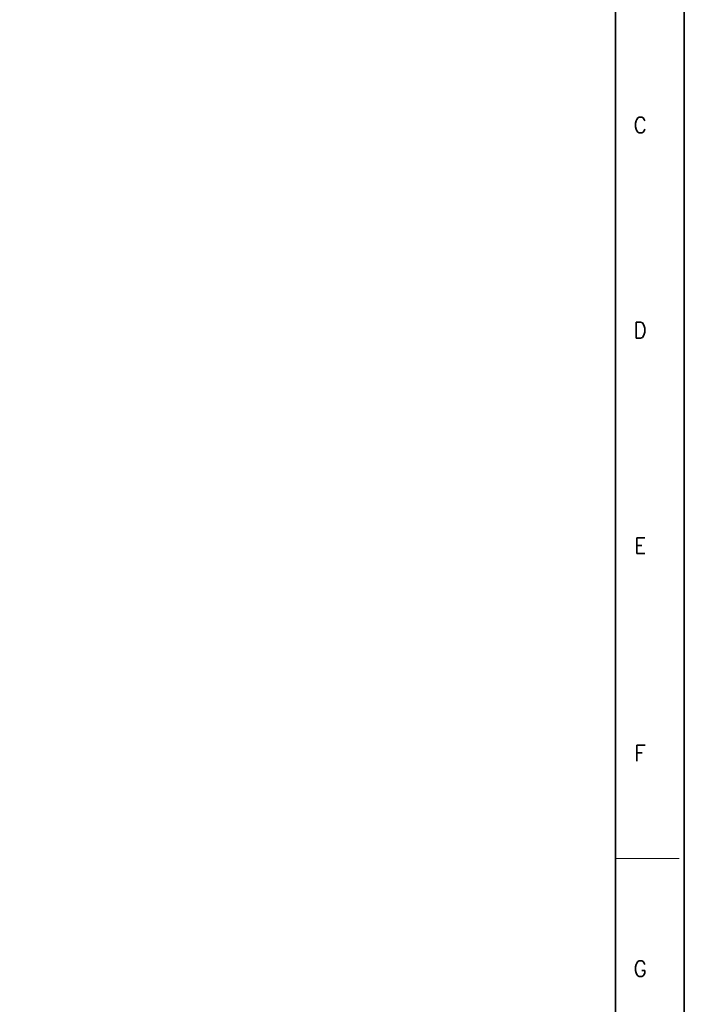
# Model space of a CAD drawing. Header units: millimetres. Extents: x 4497 to 11741, y 5958 to 12619.
# Tile 293 of 424: x 5729 to 5834, y 11360 to 11514. Entities that reach past the tile are written whole.
import ezdxf
from ezdxf.enums import TextEntityAlignment as Align

# ---------------------------------------------------------------- set-up
doc = ezdxf.new("R2010")
doc.units = ezdxf.units.MM
doc.header["$LTSCALE"] = 0.8
doc.layers.get('0').update_dxf_attribs({"linetype": 'CONTINUOUS', "lineweight": 0})
doc.styles.get("Standard").update_dxf_attribs({"font": 'romans.shx', "width": 0.8, "oblique": 5, "bigfont": 'whgtxt.shx'})

msp = doc.modelspace()

# ---------------------------------------------------------------- linework, layer by layer
at = {"color": 7, "linetype": 'Continuous', "lineweight": 35}
msp.add_line((5822.864, 11182.95), (5822.864, 11582.002), dxfattribs=at)
at = {"color": 7, "linetype": 'Continuous'}
msp.add_line((5822.864, 11382.476), (5832.828, 11382.476), dxfattribs=at)
at = {"color": 7, "linetype": 'Continuous', "lineweight": 35}
msp.add_lwpolyline([(5239.652, 11172.476), (5833.652, 11172.476), (5833.652, 11592.476), (5239.652, 11592.476)], close=True, dxfattribs=at)

# ---------------------------------------------------------------- texts
at = {"color": 7, "linetype": 'Continuous', "width": 0.933333}
for s, p in [('C', (5826.727, 11497.692)), ('D', (5826.727, 11465.475)), ('E', (5826.727, 11431.62)), ('F', (5826.727, 11399.039)), ('G', (5826.727, 11365.184))]:
    msp.add_text(s, height=2.491, dxfattribs=at).set_placement(p, align=Align.MIDDLE_CENTER)

doc.saveas('drawing.dxf')
